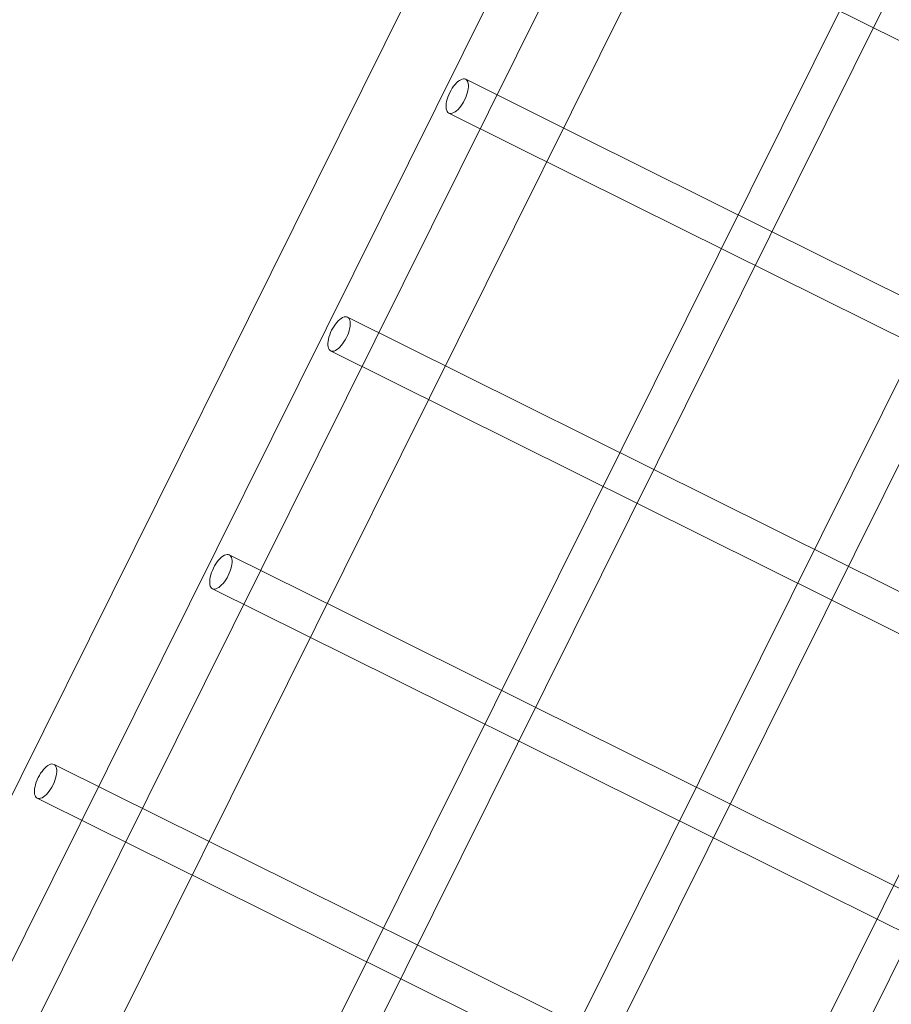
# Model space of a CAD drawing. Header units: millimetres. Extents: x -188930 to 271134, y -158090 to 283816.
# Tile 563 of 610: x 44833 to 45203, y 78718 to 79135. Entities that reach past the tile are written whole.
import ezdxf

# ---------------------------------------------------------------- set-up
doc = ezdxf.new("R2010")
doc.units = ezdxf.units.MM
doc.linetypes.add('AA_PRZERYWANA', pattern=[4, 3, -1])
doc.layers.add('A-DETL-1', color=5, linetype='AA_PRZERYWANA', lineweight=25)
doc.layers.add('I-FURN', color=30, linetype='Continuous', lineweight=9)

# ---------------------------------------------------------------- blocks, each defined once
blk = doc.blocks.new('LARSLAJ_hamak - LARSLAJ_hamak-V31-PZT-dwg')
at = {"layer": 'I-FURN'}
for p, q in [((-977.12, 518.54), (-977.12, -521.46)), ((-945.67, 518.54), (-945.67, -521.46)), ((-924.93, -521.46), (-924.93, 518.54)), ((-893.47, -521.46), (-893.47, 518.54)), ((-1261.25, 448.54), (-1261.25, -451.46)), ((-1245.25, -451.46), (-1245.25, 448.54)), ((-1167.82, 448.54), (-1167.82, -451.46)), ((-1151.82, -451.46), (-1151.82, 448.54)), ((-1075.76, 448.54), (-1075.76, -451.46)), ((-1059.76, -451.46), (-1059.76, 448.54)), ((-903.84, 6.54), (-930.82, 6.54)), ((-930.82, -9.46), (-903.84, -9.46))]:
    blk.add_line(p, q, dxfattribs=at)
at = {"layer": 'I-FURN', "flags": 128}
for points in [[(-3030.81, 6.54), (-2943.64, 6.54), (-2854.92, 6.54), (-2764.8, 6.54), (-2673.44, 6.54), (-2580.96, 6.54), (-2487.52, 6.54), (-2393.27, 6.54), (-2298.36, 6.54), (-2202.95, 6.54), (-2107.18, 6.54), (-2011.2, 6.54), (-1915.18, 6.54), (-1819.26, 6.54), (-1723.6, 6.54), (-1628.36, 6.54), (-1533.67, 6.54), (-1439.7, 6.54), (-1346.6, 6.54), (-1254.51, 6.54), (-1163.59, 6.54), (-1073.97, 6.54), (-985.8, 6.54), (-930.82, 6.54)], [(-930.82, -9.46), (-1017.99, -9.46), (-1106.71, -9.46), (-1196.83, -9.46), (-1288.2, -9.46), (-1380.67, -9.46), (-1474.11, -9.46), (-1568.36, -9.46), (-1663.27, -9.46), (-1758.68, -9.46), (-1854.46, -9.46), (-1950.43, -9.46), (-2046.45, -9.46), (-2142.37, -9.46), (-2238.03, -9.46), (-2333.28, -9.46), (-2427.96, -9.46), (-2521.93, -9.46), (-2615.03, -9.46), (-2707.12, -9.46), (-2798.04, -9.46), (-2887.66, -9.46), (-2975.83, -9.46), (-3030.81, -9.46)], [(-930.82, -105.96), (-1017.99, -105.96), (-1106.71, -105.96), (-1196.83, -105.96), (-1288.2, -105.96), (-1380.67, -105.96), (-1474.11, -105.96), (-1568.36, -105.96), (-1663.27, -105.96), (-1758.68, -105.96), (-1854.46, -105.96), (-1950.43, -105.96), (-2046.45, -105.96), (-2142.37, -105.96), (-2238.03, -105.96), (-2333.28, -105.96), (-2427.96, -105.96), (-2521.93, -105.96), (-2615.03, -105.96), (-2707.12, -105.96), (-2798.04, -105.96), (-2887.66, -105.96), (-2975.83, -105.96), (-3030.81, -105.96)], [(-3030.81, -121.96), (-2943.64, -121.96), (-2854.92, -121.96), (-2764.8, -121.96), (-2673.44, -121.96), (-2580.96, -121.96), (-2487.52, -121.96), (-2393.27, -121.96), (-2298.36, -121.96), (-2202.95, -121.96), (-2107.18, -121.96), (-2011.2, -121.96), (-1915.18, -121.96), (-1819.26, -121.96), (-1723.6, -121.96), (-1628.36, -121.96), (-1533.67, -121.96), (-1439.7, -121.96), (-1346.6, -121.96), (-1254.51, -121.96), (-1163.59, -121.96), (-1073.97, -121.96), (-985.8, -121.96), (-930.82, -121.96)], [(-930.82, -218.46), (-1017.99, -218.46), (-1106.71, -218.46), (-1196.83, -218.46), (-1288.2, -218.46), (-1380.67, -218.46), (-1474.11, -218.46), (-1568.36, -218.46), (-1663.27, -218.46), (-1758.68, -218.46), (-1854.46, -218.46), (-1950.43, -218.46), (-2046.45, -218.46), (-2142.37, -218.46), (-2238.03, -218.46), (-2333.28, -218.46), (-2427.96, -218.46), (-2521.93, -218.46), (-2615.03, -218.46), (-2707.12, -218.46), (-2798.04, -218.46), (-2887.66, -218.46), (-2975.83, -218.46), (-3030.81, -218.46)], [(-3030.81, -234.46), (-2943.64, -234.46), (-2854.92, -234.46), (-2764.8, -234.46), (-2673.44, -234.46), (-2580.96, -234.46), (-2487.52, -234.46), (-2393.27, -234.46), (-2298.36, -234.46), (-2202.95, -234.46), (-2107.18, -234.46), (-2011.2, -234.46), (-1915.18, -234.46), (-1819.26, -234.46), (-1723.6, -234.46), (-1628.36, -234.46), (-1533.67, -234.46), (-1439.7, -234.46), (-1346.6, -234.46), (-1254.51, -234.46), (-1163.59, -234.46), (-1073.97, -234.46), (-985.8, -234.46), (-930.82, -234.46)], [(-930.82, -330.96), (-1017.99, -330.96), (-1106.71, -330.96), (-1196.83, -330.96), (-1288.2, -330.96), (-1380.67, -330.96), (-1474.11, -330.96), (-1568.36, -330.96), (-1663.27, -330.96), (-1758.68, -330.96), (-1854.46, -330.96), (-1950.43, -330.96), (-2046.45, -330.96), (-2142.37, -330.96), (-2238.03, -330.96), (-2333.28, -330.96), (-2427.96, -330.96), (-2521.93, -330.96), (-2615.03, -330.96), (-2707.12, -330.96), (-2798.04, -330.96), (-2887.66, -330.96), (-2975.83, -330.96), (-3030.81, -330.96)], [(-3030.81, -346.96), (-2943.64, -346.96), (-2854.92, -346.96), (-2764.8, -346.96), (-2673.44, -346.96), (-2580.96, -346.96), (-2487.52, -346.96), (-2393.27, -346.96), (-2298.36, -346.96), (-2202.95, -346.96), (-2107.18, -346.96), (-2011.2, -346.96), (-1915.18, -346.96), (-1819.26, -346.96), (-1723.6, -346.96), (-1628.36, -346.96), (-1533.67, -346.96), (-1439.7, -346.96), (-1346.6, -346.96), (-1254.51, -346.96), (-1163.59, -346.96), (-1073.97, -346.96), (-985.8, -346.96), (-930.82, -346.96)], [(-930.82, -443.46), (-1017.99, -443.46), (-1106.71, -443.46), (-1196.83, -443.46), (-1288.2, -443.46), (-1380.67, -443.46), (-1474.11, -443.46), (-1568.36, -443.46), (-1663.27, -443.46), (-1758.68, -443.46), (-1854.46, -443.46), (-1950.43, -443.46), (-2046.45, -443.46), (-2142.37, -443.46), (-2238.03, -443.46), (-2333.28, -443.46), (-2427.96, -443.46), (-2521.93, -443.46), (-2615.03, -443.46), (-2707.12, -443.46), (-2798.04, -443.46), (-2887.66, -443.46), (-2975.83, -443.46), (-3030.81, -443.46)]]:
    blk.add_lwpolyline(points, dxfattribs=at)
at = {"layer": 'I-FURN'}
for centre, start_param, end_param in [((-903.84, -1.46), 4.712389, 7.853982), ((-903.84, -1.46), 1.570796, 4.712389), ((-930.82, -113.96), 4.712389, 7.853982), ((-930.82, -113.96), 1.570796, 4.712389), ((-930.82, -226.46), 4.712389, 7.853982), ((-930.82, -226.46), 1.570796, 4.712389), ((-930.82, -338.96), 4.712389, 7.853982), ((-930.82, -338.96), 1.570796, 4.712389)]:
    blk.add_ellipse(centre, major_axis=(0, 8), ratio=0.437357, start_param=start_param, end_param=end_param, dxfattribs=at)

msp = doc.modelspace()

# ---------------------------------------------------------------- linework, layer by layer
at = {"layer": 'A-DETL-1'}
msp.add_arc((41477.35, 67739.67), 13801.5, 353.495703, 77.182857, dxfattribs=at)

# ---------------------------------------------------------------- block references
at = {"layer": 'I-FURN', "rotation": 153.5634422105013}
msp.add_blockref('LARSLAJ_hamak - LARSLAJ_hamak-V31-PZT-dwg', (44034.39, 79213.57), dxfattribs=at)

doc.saveas('drawing.dxf')
